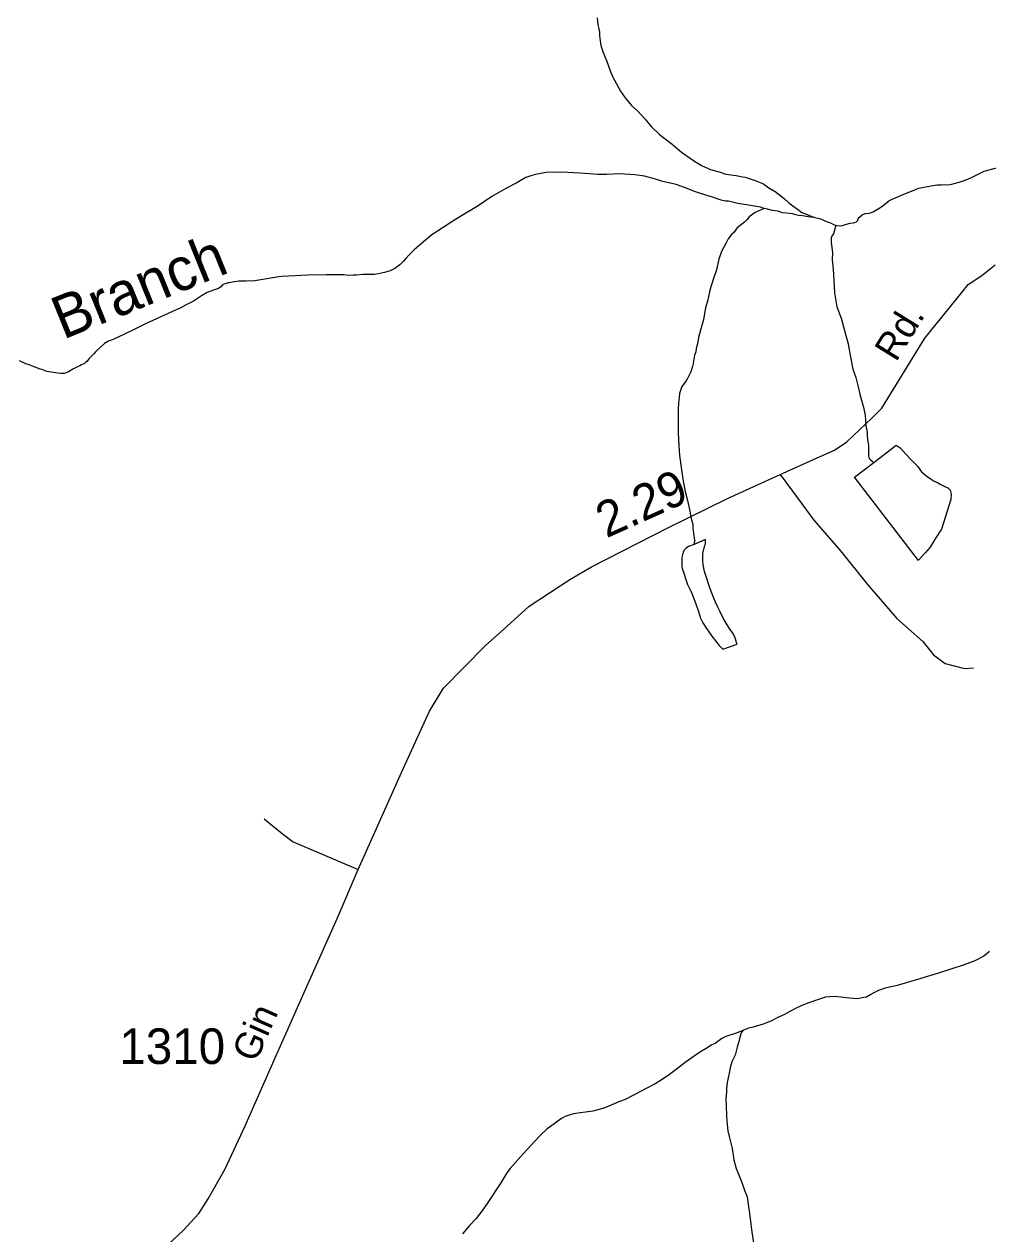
# Model space of a CAD drawing. Extents: x 2220236 to 2384410, y 720751 to 894131.
# Drawn here: x 2269709 to 2273095, y 828191 to 832441 of the extents above; entities that cross this region are included whole.
import ezdxf

# ---------------------------------------------------------------- set-up
doc = ezdxf.new("R2010")
doc.units = 0
for name, color, linetype in [('Exist Hydrographic Creek Single Shore', 7, 'Continuous'), ('Exist Hydrographic Creek Single Shore Label', 7, 'Continuous'), ('Exist Hydrographic Misc Water Feature', 7, 'Continuous'), ('Exist Hydrographic Pond Under 1500 Sq Ft', 7, 'Continuous'), ('Exist Road Non-System Type 51', 7, 'Continuous'), ('Exist Road Secondary Mileage Hundredths English Label', 7, 'Continuous'), ('Exist Road Secondary Type 51 Attributed', 7, 'Continuous'), ('Exist Road Secondary Type 51 Label', 7, 'Continuous'), ('Exist Road Secondary Type 51 Number Label', 7, 'Continuous')]:
    doc.layers.add(name, color=color, linetype=linetype)

msp = doc.modelspace()

# ---------------------------------------------------------------- linework, layer by layer
at = {"layer": 'Exist Hydrographic Creek Single Shore'}
for points in [[(2271722.1, 832462.4), (2271724.3, 832438.4), (2271728.3, 832424.6), (2271730.6, 832412.1), (2271730.7, 832400.6), (2271733, 832382.5), (2271734.9, 832366), (2271743.2, 832340.6), (2271755.1, 832312.5), (2271767.5, 832276.8), (2271775.9, 832257), (2271804.4, 832204.9), (2271820.6, 832181.6), (2271842.7, 832155.5), (2271864.9, 832135.4), (2271889.3, 832108), (2271913.3, 832080.3), (2271941.6, 832052.8), (2271986.2, 832019.1)], [(2271986.2, 832019.1), (2272018.1, 831991.2), (2272064.6, 831959.1), (2272088.6, 831943.8), (2272120.8, 831930), (2272154.7, 831920.4), (2272174.9, 831914.1), (2272210.9, 831908.5), (2272232.8, 831904.7), (2272242.9, 831902.9), (2272277.1, 831891.7), (2272307, 831879.6), (2272325.1, 831866.1), (2272347.5, 831852.5), (2272379.7, 831827.9), (2272395.5, 831812.8), (2272409.7, 831802.7), (2272425.9, 831790.8), (2272441.7, 831779), (2272459.9, 831771.4), (2272476.2, 831765.2), (2272487.3, 831761.7)], [(2272309.2, 831793.3), (2272295.8, 831797.8), (2272254, 831805.2), (2272216.1, 831810.9), (2272183.4, 831818.8), (2272173.6, 831818.4), (2272157.6, 831822), (2272127.6, 831832.5), (2272085.6, 831845.5), (2272067.3, 831851.7), (2272029.3, 831867.3), (2271999.3, 831876.8), (2271953, 831888.5), (2271926.9, 831896.3), (2271889.1, 831906.3), (2271855.1, 831911.9), (2271801, 831915.3), (2271755, 831913), (2271724.8, 831912), (2271663, 831917.5), (2271597.1, 831921.2), (2271543, 831919), (2271505.1, 831912.6), (2271489.3, 831908), (2271471.4, 831901.8), (2271437.6, 831881.8), (2271401.4, 831863.9), (2271351.6, 831835.4), (2271300.4, 831800.4), (2271266.5, 831780.4), (2271214.7, 831748.1), (2271181.1, 831725.8), (2271161.2, 831713.1), (2271141.2, 831701), (2271103.2, 831669), (2271079.4, 831647.5), (2271061.7, 831630.5), (2271050, 831617.6), (2271041.9, 831608), (2271030.2, 831596.1), (2271010.8, 831581.7), (2270994.6, 831573.9), (2270974.5, 831567.7), (2270952.4, 831563.2), (2270939.2, 831560.9), (2270914.6, 831560.7), (2270898.6, 831561.1), (2270876.6, 831558.9), (2270864.7, 831558.5), (2270848, 831557.9), (2270832.6, 831559.8), (2270806, 831559.7), (2270770.9, 831559.5), (2270704.7, 831559.2), (2270661, 831556.8), (2270612.8, 831554.5), (2270602.9, 831552.4), (2270519, 831539.4), (2270487.1, 831537.5), (2270463.2, 831537.3), (2270441.1, 831534.5), (2270429.3, 831532.1), (2270425, 831532.2), (2270415.1, 831528.5), (2270407.2, 831526), (2270399.5, 831518), (2270391.5, 831512.5), (2270373.3, 831506.4), (2270351.5, 831497.6), (2270331.5, 831485.9), (2270303.6, 831467.5), (2270275.8, 831453.3), (2270256.2, 831443.2), (2270230, 831430.6), (2270202.2, 831418.7), (2270160.5, 831399.9), (2270134.7, 831388.3), (2270099.9, 831370), (2270061.4, 831351.1), (2270043.2, 831343.3), (2270021.1, 831333.3), (2270005.2, 831327), (2269991.2, 831319.1), (2269977.2, 831306.3), (2269960.8, 831290.9), (2269953.4, 831282.2), (2269947.7, 831276.4), (2269936, 831264.5), (2269929.9, 831256.4), (2269924.6, 831251.6), (2269920.2, 831248.4), (2269910, 831243.7), (2269904, 831240.6), (2269898.1, 831238.1), (2269879.1, 831228), (2269863.9, 831219.1), (2269856.3, 831215.3)], [(2272560.5, 831734.9), (2272564.1, 831733.9), (2272576.2, 831732), (2272581.8, 831732.8), (2272588.4, 831734.3), (2272598.3, 831738.1), (2272611.5, 831741.1), (2272622, 831742.5), (2272627.9, 831744), (2272633.6, 831746.5), (2272637.9, 831750.4), (2272640, 831756.9), (2272644.1, 831762.7), (2272653.8, 831770.7), (2272658.7, 831772.9), (2272665.7, 831775.4), (2272679.8, 831776.7), (2272692, 831781.4), (2272702, 831786.8), (2272715.6, 831795.7), (2272731.6, 831807.5), (2272747.3, 831819.6), (2272759.2, 831825.9), (2272791.3, 831840), (2272841.3, 831860.3), (2272853.2, 831865), (2272888.7, 831871.5), (2272917, 831875.8), (2272932.4, 831876.4), (2272963, 831877.5), (2272976.8, 831880.5), (2272994.9, 831885), (2273008.5, 831890.3), (2273024.7, 831895.9), (2273042.6, 831904.3), (2273082.4, 831924.8), (2273130.2, 831937)], [(2272487.3, 831761.7), (2272464, 831763.2), (2272444.1, 831766.9), (2272430, 831768.8), (2272420.2, 831770.6), (2272408.2, 831774.8), (2272387.9, 831776.2), (2272374.1, 831778.1), (2272357.9, 831784.1), (2272337.9, 831786.1), (2272315.7, 831791.5), (2272309.2, 831793.3)], [(2269856.3, 831215.3), (2269848.7, 831213.8), (2269838.2, 831213.1), (2269826.4, 831215), (2269788.5, 831220.7), (2269770.2, 831226.9), (2269764.4, 831228.7), (2269744.2, 831236.3), (2269726.3, 831244.3), (2269714.2, 831247.8), (2269692.2, 831258.1)]]:
    msp.add_lwpolyline(points, dxfattribs=at)
at = {"layer": 'Exist Hydrographic Misc Water Feature'}
for points in [[(2272309.2, 831793.3), (2272278, 831779.2), (2272256.1, 831763.2), (2272248.3, 831752.9), (2272240.3, 831744.8), (2272214.6, 831724.7), (2272202.5, 831708.6), (2272194.8, 831702.2), (2272182.7, 831687), (2272175.1, 831672.4), (2272159.4, 831642.2), (2272149.7, 831614.5), (2272141.7, 831578), (2272130.2, 831543.8), (2272118.6, 831506.3), (2272111, 831472), (2272103.2, 831444.3), (2272095.4, 831403.4), (2272085.8, 831365.9), (2272078, 831339.8), (2272074.3, 831317.6), (2272070.7, 831301.3), (2272068.5, 831289.2), (2272064.6, 831277.8), (2272060.6, 831257.2), (2272059.1, 831247.4), (2272056.9, 831237.6), (2272051.3, 831219), (2272039.6, 831195.3), (2272035.5, 831187.2), (2272020, 831167.2), (2272015.9, 831157.4), (2272012, 831142.8), (2272010, 831128.7), (2272008.4, 831110.7), (2272006.3, 831088.8), (2272007, 831059.2), (2272006.9, 831041.2), (2272006.9, 831009.1), (2272007.6, 830978.9), (2272011.7, 830924.7), (2272018.2, 830875.3), (2272024.9, 830834.8), (2272031.1, 830798.6), (2272039.3, 830767.3), (2272047.7, 830729.4), (2272051.9, 830709), (2272058.2, 830683.3), (2272058.3, 830669.5), (2272060.2, 830651.4), (2272064.6, 830627.4), (2272062.7, 830615.3), (2272062.7, 830612.7)], [(2272487.3, 831761.7), (2272498, 831759.2), (2272510.1, 831755.6), (2272522.1, 831749.5), (2272544.3, 831741.8), (2272552.4, 831737.4), (2272560.5, 831734.9)], [(2272560.5, 831734.9), (2272552.7, 831703.9), (2272546.6, 831695.8), (2272544.8, 831690), (2272545, 831681.8), (2272544.8, 831673.6), (2272547.1, 831655.5), (2272549, 831637.4), (2272547.5, 831612.2), (2272551.7, 831580), (2272554.2, 831539.9), (2272556.6, 831496.2), (2272564.7, 831447.8), (2272579.3, 831408.2), (2272591.5, 831364.3), (2272604, 831318.1), (2272612.6, 831270.4), (2272620.9, 831228.6), (2272631.1, 831198.8), (2272639.3, 831166.5), (2272645.6, 831141.1), (2272654.1, 831106.5), (2272658.1, 831094.9), (2272664.4, 831065.3), (2272666.6, 831029.2), (2272670.7, 831006.8), (2272671.1, 830991.4), (2272673, 830974.9), (2272675.3, 830960.8), (2272675.6, 830955.2), (2272675.6, 830941.1), (2272675.4, 830932.9), (2272675.9, 830925.7), (2272676.8, 830918.1), (2272679.6, 830913.1), (2272682.8, 830909.8), (2272694.1, 830900.7)], [(2273101.3, 829182.4), (2273081.6, 829166.4), (2273049.8, 829150), (2273011.8, 829136), (2272968.2, 829121.2), (2272922, 829106.7), (2272890.3, 829096.6), (2272856.6, 829086.8), (2272792.6, 829067.4), (2272772.4, 829061.3), (2272734.6, 829053.9), (2272710.8, 829045.5), (2272694.8, 829036.7), (2272681.6, 829030.4), (2272668.3, 829022.4), (2272659.1, 829020.3), (2272637, 829016.5), (2272609.2, 829018.1), (2272579.1, 829022), (2272555.5, 829024.1), (2272524.9, 829021.5), (2272496.2, 829012.9), (2272465.5, 829002), (2272441.4, 828992.7), (2272419.8, 828982.7), (2272399.6, 828972.2), (2272377.7, 828959.6), (2272359.8, 828951.8), (2272332, 828937.6), (2272305.9, 828927.6), (2272270.2, 828916.9), (2272254.4, 828912.9), (2272234.6, 828904.5)], [(2272234.6, 828904.5), (2272214.4, 828896.7), (2272174.4, 828884.4), (2272160.5, 828876.5), (2272136.9, 828859.6), (2272124.9, 828854.3), (2272104.7, 828841.6), (2272085.1, 828829.5), (2272063.5, 828815.2), (2272031.5, 828792.9), (2271999.5, 828768.3), (2271975.9, 828750.8), (2271950.9, 828732.3), (2271926, 828718), (2271894.5, 828701.6), (2271854.7, 828679.5), (2271820.9, 828662.8), (2271800.7, 828655), (2271763.3, 828638.7), (2271741.8, 828631), (2271706.5, 828621.9), (2271681.2, 828617.5), (2271663.1, 828615.2), (2271639.4, 828611.8), (2271623.3, 828607.9), (2271609.4, 828603.2), (2271597.4, 828595.3), (2271575.5, 828581), (2271545.8, 828558.6), (2271524.1, 828538.7), (2271500.3, 828513.6), (2271452.9, 828461.5), (2271417, 828419.6), (2271405.2, 828405.1), (2271397.4, 828392.8), (2271383.8, 828369.4), (2271338.4, 828300.5), (2271320.5, 828274.6), (2271296.9, 828244), (2271273.1, 828219.9), (2271249.2, 828190.2)], [(2272234.6, 828904.5), (2272228.8, 828896.4), (2272222.5, 828876.9), (2272220.7, 828870.3), (2272214.7, 828846.5), (2272211.1, 828832.8), (2272206.9, 828818.8), (2272195.5, 828794.4), (2272193.4, 828786.3), (2272189.5, 828774.2), (2272185.9, 828754.6), (2272179.6, 828722), (2272176.2, 828701.4), (2272176.3, 828688.2), (2272174.5, 828666.3), (2272175, 828642.3), (2272177.1, 828602.3), (2272179.5, 828574.4), (2272181.7, 828552), (2272185.8, 828532.2), (2272196.1, 828490.4), (2272202.5, 828450.9), (2272210.7, 828420.2), (2272229.2, 828374.9), (2272241.6, 828340.8), (2272249.7, 828321), (2272260.2, 828244.7), (2272262.5, 828225), (2272264.7, 828205.2), (2272273.1, 828150.9)]]:
    msp.add_lwpolyline(points, dxfattribs=at)
at = {"layer": 'Exist Hydrographic Pond Under 1500 Sq Ft'}
for points in [[(2272694.1, 830900.7), (2272773.4, 830962), (2272787.3, 830951.9), (2272807.5, 830930.1), (2272825.5, 830910.1), (2272835.8, 830900), (2272848, 830888.3), (2272862, 830868.3), (2272876.2, 830856.6), (2272892.4, 830844.7), (2272906.3, 830834.6), (2272916.4, 830831.1), (2272930.3, 830823.6), (2272934.5, 830820.9), (2272946.5, 830815.1), (2272954.7, 830811.6), (2272962.7, 830803.3), (2272966.7, 830789.1), (2272964.6, 830771.1), (2272959, 830751.5), (2272945.6, 830707.5), (2272932, 830666.8), (2272909.9, 830632.8), (2272892.6, 830603), (2272876.5, 830584.3), (2272862.7, 830570.8), (2272853, 830558.6), (2272851, 830556.3), (2272626.1, 830848.6), (2272694.1, 830900.7)], [(2272062.7, 830612.7), (2272042.8, 830604.9), (2272034.8, 830599.5), (2272030.8, 830595.3), (2272027.1, 830591.4), (2272025, 830585.6), (2272023.3, 830580.7), (2272021.1, 830572.5), (2272019.7, 830563.7), (2272019.4, 830551.2), (2272019.4, 830536.5), (2272020.9, 830529.9), (2272040, 830471.4), (2272048.5, 830453.2), (2272054.2, 830443.3), (2272062.6, 830419.1), (2272068.8, 830403.6), (2272078.8, 830377.2), (2272085.2, 830353.1), (2272093.4, 830337.5), (2272101.3, 830324.2), (2272125.5, 830289.9), (2272138, 830274.2), (2272147.9, 830262.6), (2272150.1, 830258.3), (2272156.2, 830252.5), (2272164.2, 830244.2), (2272213.8, 830262.8), (2272212, 830268.4), (2272209.8, 830276.7), (2272205.8, 830288.3), (2272199.5, 830300.8), (2272189.3, 830314.2), (2272179.2, 830330.8), (2272164.9, 830354), (2272152.9, 830377.9), (2272146.6, 830392.1), (2272138.5, 830410.4), (2272130.4, 830430.2), (2272117.9, 830460), (2272103.7, 830503.6), (2272099.4, 830517.8), (2272095, 830541.5), (2272093.3, 830557.9), (2272094.1, 830580.8), (2272101, 830609.6), (2272102.4, 830615.1), (2272103.2, 830622.6), (2272102.7, 830629.9), (2272065, 830613.6), (2272062.7, 830612.7)]]:
    msp.add_lwpolyline(points, dxfattribs=at)
at = {"layer": 'Exist Road Non-System Type 51'}
for points in [[(2272365, 830858.9), (2272428.2, 830772.8), (2272484.2, 830697.6), (2272577.4, 830590.6), (2272672.3, 830471.5), (2272775.4, 830352.6), (2272816.3, 830315.9), (2272867.2, 830272), (2272904.1, 830224.6), (2272944.8, 830194.1), (2273013.1, 830176.9), (2273044.9, 830179)], [(2270552, 829648.3), (2270615.2, 829597.3), (2270653.9, 829567.4), (2270882.2, 829470.8)]]:
    msp.add_lwpolyline(points, dxfattribs=at)
at = {"layer": 'Exist Road Secondary Type 51 Attributed'}
msp.add_lwpolyline([(2270147.3, 828091.5), (2270266.7, 828201.8), (2270322, 828261.9), (2270355.4, 828312.9), (2270415.1, 828418.3), (2270485.3, 828569.4), (2270590.7, 828808.4), (2270706.6, 829070.2), (2270810.2, 829300.4), (2270882.2, 829470.8), (2271034, 829811.7), (2271133.2, 830027.2), (2271182.5, 830107.7), (2271329, 830256.2), (2271404.5, 830324.7), (2271483.6, 830396.4), (2271626.7, 830489.6), (2271702.2, 830534.4), (2271972.8, 830672.8), (2272179.8, 830774.5), (2272365, 830858.9), (2272495, 830916.8), (2272555.9, 830944.2), (2272599.7, 830972.7), (2272688.8, 831057.4), (2272722.5, 831091.7), (2272874.2, 831337.1), (2273003.3, 831498.4), (2273026.1, 831526.5), (2273073.5, 831558.2), (2273121, 831595.1)], dxfattribs=at)

# ---------------------------------------------------------------- texts
at = {"layer": 'Exist Hydrographic Creek Single Shore Label'}
msp.add_text('Branch', height=150, rotation=22.0324, dxfattribs=at).set_placement((2269844.9, 831331.4))
at = {"layer": 'Exist Road Secondary Mileage Hundredths English Label'}
msp.add_text('2.29', height=125, rotation=24.2172, dxfattribs=at).set_placement((2271754.5, 830633.6))
at = {"layer": 'Exist Road Secondary Type 51 Label'}
for s, rotation, p in [('Rd.', 58.2763, (2272772.6, 831250.8)), ('Gin', 66.0594, (2270522.6, 828788.8))]:
    msp.add_text(s, height=95, rotation=rotation, dxfattribs=at).set_placement(p)
at = {"layer": 'Exist Road Secondary Type 51 Number Label'}
msp.add_text('1310', height=125, dxfattribs=at).set_placement((2270042.9, 828787.3))

doc.saveas('drawing.dxf')
